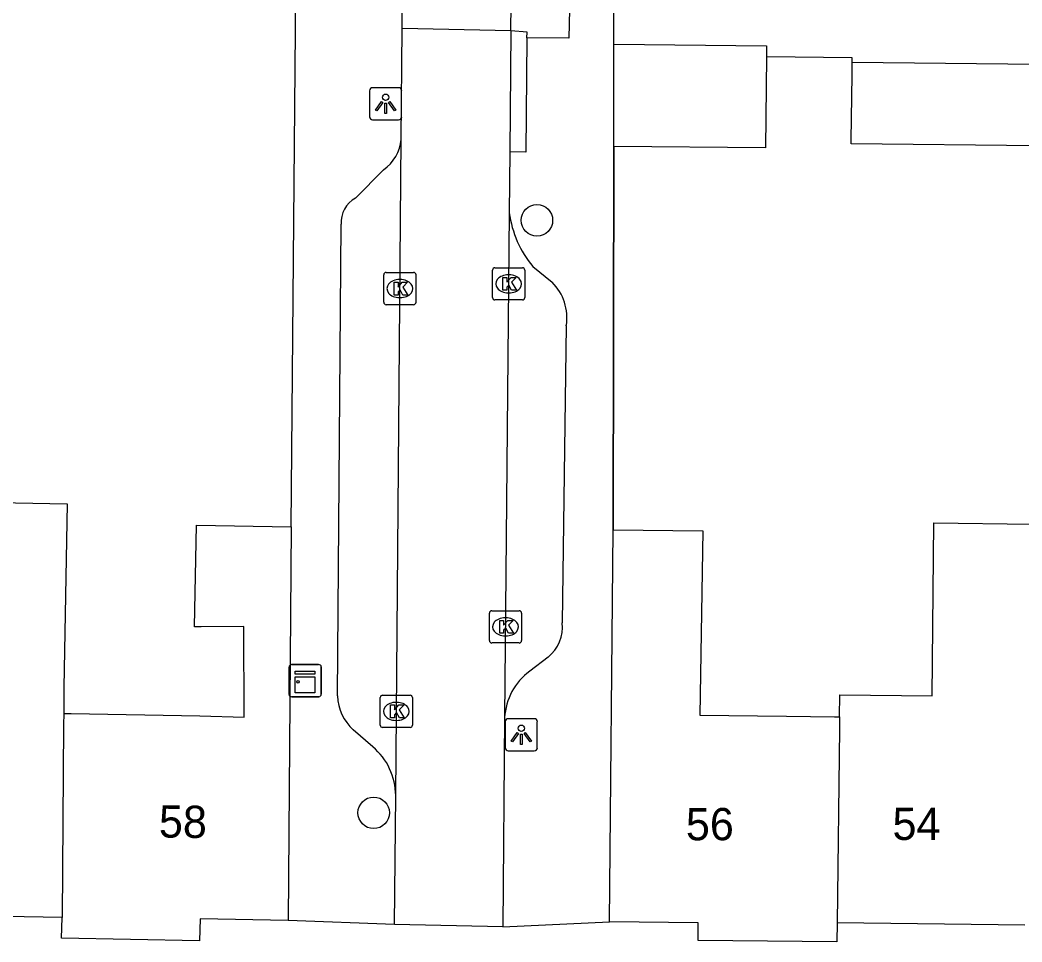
# Model space of a CAD drawing. Extents: x 161845 to 162341, y 381620 to 382158.
# Drawn here: x 162119.6 to 162150.69, y 381637.35 to 381665.94 of the extents above; entities that cross this region are included whole.
import ezdxf

# ---------------------------------------------------------------- set-up
doc = ezdxf.new("R2010")
doc.units = 0
for name, color, linetype in [('IMGEO_Boom', 7, 'Continuous'), ('IMGEO_Kast', 7, 'Continuous'), ('IMGEO_Kolk', 7, 'Continuous'), ('IMGEO_Lichtpunt', 7, 'Continuous'), ('IMGEO_Muur', 7, 'Continuous'), ('IMGEO_Pand', 7, 'Continuous'), ('IMGEO_Pand_nummerreeks', 7, 'Continuous'), ('IMGEO_Rijbaan_lokaal_open', 7, 'Continuous'), ('IMGEO_Voetpad_open', 7, 'Continuous')]:
    doc.layers.add(name, color=color, linetype=linetype)

msp = doc.modelspace()

# ---------------------------------------------------------------- linework, layer by layer
at = {"layer": 'IMGEO_Boom'}
for centre in [(162135.636, 381659.729), (162130.574, 381641.353)]:
    msp.add_circle(centre, 0.489, dxfattribs=at)
at = {"layer": 'IMGEO_Kast'}
for p, q in [((162127.946, 381645.027), (162127.946, 381645.868)), ((162127.946, 381645.868), (162127.946, 381645.027)), ((162128.021, 381645.952), (162128.862, 381645.952)), ((162128.862, 381645.952), (162128.021, 381645.952)), ((162128.946, 381645.877), (162128.946, 381645.036)), ((162128.946, 381645.036), (162128.946, 381645.877)), ((162128.871, 381644.952), (162128.03, 381644.952)), ((162128.03, 381644.952), (162128.871, 381644.952))]:
    msp.add_line(p, q, dxfattribs=at)
for points in [[(162128.141, 381645.742), (162128.741, 381645.742), (162128.741, 381645.657), (162128.141, 381645.657), (162128.141, 381645.742)], [(162128.141, 381645.567), (162128.741, 381645.567), (162128.741, 381645.078), (162128.141, 381645.078), (162128.141, 381645.567)]]:
    msp.add_lwpolyline(points, dxfattribs=at)
msp.add_circle((162128.225, 381645.416), 0.0377, dxfattribs=at)
for centre, start, end in [((162128.024, 381645.874), 92.4484, 184.2845), ((162128.024, 381645.874), 92.4484, 184.2845), ((162128.868, 381645.874), 2.4484, 94.2845), ((162128.868, 381645.874), 2.4484, 94.2845), ((162128.024, 381645.03), 182.4484, 274.2845), ((162128.024, 381645.03), 182.4484, 274.2845), ((162128.868, 381645.03), 272.4484, 4.2845), ((162128.868, 381645.03), 272.4484, 4.2845)]:
    msp.add_arc(centre, 0.0779, start, end, dxfattribs=at)
at = {"layer": 'IMGEO_Kolk'}
for p, q in [((162134.259, 381657.333), (162134.259, 381658.185)), ((162134.334, 381658.259), (162135.186, 381658.259)), ((162135.26, 381658.185), (162135.26, 381657.333)), ((162130.884, 381657.186), (162130.884, 381658.038)), ((162130.959, 381658.112), (162131.811, 381658.112)), ((162131.372, 381657.892), (162131.397, 381657.892)), ((162131.885, 381658.038), (162131.885, 381657.186)), ((162134.747, 381658.039), (162134.772, 381658.039)), ((162131.395, 381657.332), (162131.37, 381657.332)), ((162135.186, 381657.259), (162134.334, 381657.259)), ((162134.77, 381657.479), (162134.745, 381657.479)), ((162131.811, 381657.112), (162130.959, 381657.112)), ((162134.236, 381647.62), (162135.088, 381647.62)), ((162134.161, 381646.694), (162134.161, 381647.546)), ((162134.649, 381647.4), (162134.674, 381647.4)), ((162135.162, 381647.546), (162135.162, 381646.694)), ((162134.672, 381646.84), (162134.647, 381646.84)), ((162135.088, 381646.62), (162134.236, 381646.62)), ((162130.775, 381644.073), (162130.775, 381644.925)), ((162130.85, 381644.999), (162131.702, 381644.999)), ((162131.776, 381644.925), (162131.776, 381644.073)), ((162131.263, 381644.779), (162131.288, 381644.779)), ((162131.286, 381644.219), (162131.261, 381644.219)), ((162131.702, 381643.999), (162130.85, 381643.999))]:
    msp.add_line(p, q, dxfattribs=at)
for points in [[(162134.259, 381657.333), (162134.259, 381658.185)], [(162134.334, 381658.259), (162135.186, 381658.259)], [(162135.26, 381658.185), (162135.26, 381657.333)], [(162130.884, 381657.186), (162130.884, 381658.038)], [(162130.959, 381658.112), (162131.811, 381658.112)], [(162131.885, 381658.038), (162131.885, 381657.186)], [(162134.58, 381657.959), (162134.703, 381657.959), (162134.703, 381657.808), (162134.833, 381657.959), (162134.997, 381657.959), (162134.851, 381657.808), (162135.004, 381657.559), (162134.852, 381657.559), (162134.767, 381657.723), (162134.703, 381657.656), (162134.703, 381657.559), (162134.58, 381657.559), (162134.58, 381657.959)], [(162131.205, 381657.812), (162131.328, 381657.812), (162131.328, 381657.661), (162131.458, 381657.812), (162131.622, 381657.812), (162131.476, 381657.661), (162131.629, 381657.412), (162131.477, 381657.412), (162131.392, 381657.576), (162131.328, 381657.509), (162131.328, 381657.412), (162131.205, 381657.412), (162131.205, 381657.812)], [(162135.186, 381657.259), (162134.334, 381657.259)], [(162131.811, 381657.112), (162130.959, 381657.112)], [(162134.236, 381647.62), (162135.088, 381647.62)], [(162134.161, 381646.694), (162134.161, 381647.546)], [(162134.482, 381647.32), (162134.605, 381647.32), (162134.605, 381647.169), (162134.735, 381647.32), (162134.899, 381647.32), (162134.753, 381647.169), (162134.906, 381646.92), (162134.754, 381646.92), (162134.669, 381647.084), (162134.605, 381647.017), (162134.605, 381646.92), (162134.482, 381646.92), (162134.482, 381647.32)], [(162135.162, 381647.546), (162135.162, 381646.694)], [(162135.088, 381646.62), (162134.236, 381646.62)], [(162130.775, 381644.073), (162130.775, 381644.925)], [(162130.85, 381644.999), (162131.702, 381644.999)], [(162131.776, 381644.925), (162131.776, 381644.073)], [(162131.096, 381644.699), (162131.219, 381644.699), (162131.219, 381644.548), (162131.349, 381644.699), (162131.513, 381644.699), (162131.367, 381644.548), (162131.52, 381644.299), (162131.368, 381644.299), (162131.283, 381644.463), (162131.219, 381644.396), (162131.219, 381644.299), (162131.096, 381644.299), (162131.096, 381644.699)], [(162131.702, 381643.999), (162130.85, 381643.999)]]:
    msp.add_lwpolyline(points, dxfattribs=at)
for centre, start, end in [((162134.336, 381658.183), 91.552, 178.448), ((162134.336, 381658.183), 91.552, 178.448), ((162135.184, 381658.183), 1.552, 88.448), ((162135.184, 381658.183), 1.552, 88.448), ((162130.961, 381658.036), 91.552, 178.448), ((162130.961, 381658.036), 91.552, 178.448), ((162131.809, 381658.036), 1.552, 88.448), ((162131.809, 381658.036), 1.552, 88.448), ((162134.336, 381657.335), 181.552, 268.448), ((162134.336, 381657.335), 181.552, 268.448), ((162135.184, 381657.335), 271.552, 358.448), ((162135.184, 381657.335), 271.552, 358.448), ((162130.961, 381657.188), 181.552, 268.448), ((162130.961, 381657.188), 181.552, 268.448), ((162131.809, 381657.188), 271.552, 358.448), ((162131.809, 381657.188), 271.552, 358.448), ((162134.238, 381647.544), 91.552, 178.448), ((162134.238, 381647.544), 91.552, 178.448), ((162135.086, 381647.544), 1.552, 88.448), ((162135.086, 381647.544), 1.552, 88.448), ((162134.238, 381646.696), 181.552, 268.448), ((162134.238, 381646.696), 181.552, 268.448), ((162135.086, 381646.696), 271.552, 358.448), ((162135.086, 381646.696), 271.552, 358.448), ((162130.852, 381644.923), 91.552, 178.448), ((162130.852, 381644.923), 91.552, 178.448), ((162131.7, 381644.923), 1.552, 88.448), ((162131.7, 381644.923), 1.552, 88.448), ((162130.852, 381644.075), 181.552, 268.448), ((162130.852, 381644.075), 181.552, 268.448), ((162131.7, 381644.075), 271.552, 358.448), ((162131.7, 381644.075), 271.552, 358.448)]:
    msp.add_arc(centre, 0.0765, start, end, dxfattribs=at)
for centre, major_axis, ratio, start_param, end_param in [((162131.371, 381657.612), (-0.387, 0.002), 0.722429, 4.712389, 7.853982), ((162131.396, 381657.612), (-0.39, 0.002), 0.717154, 1.570796, 4.712389), ((162134.746, 381657.759), (-0.387, 0.002), 0.722429, 4.712389, 7.853982), ((162134.771, 381657.759), (-0.39, 0.002), 0.717154, 1.570796, 4.712389), ((162134.648, 381647.12), (-0.387, 0.002), 0.722429, 4.712389, 7.853982), ((162134.673, 381647.12), (-0.39, 0.002), 0.717154, 1.570796, 4.712389), ((162131.262, 381644.499), (-0.387, 0.002), 0.722429, 4.712389, 7.853982), ((162131.287, 381644.499), (-0.39, 0.002), 0.717154, 1.570796, 4.712389)]:
    msp.add_ellipse(centre, major_axis=major_axis, ratio=ratio, start_param=start_param, end_param=end_param, dxfattribs=at)
at = {"layer": 'IMGEO_Lichtpunt'}
for p, q in [((162131.346, 381663.842), (162130.538, 381663.842)), ((162131.346, 381663.842), (162130.538, 381663.842)), ((162130.444, 381663.747), (162130.444, 381662.94)), ((162130.444, 381663.747), (162130.444, 381662.94)), ((162131.44, 381662.94), (162131.44, 381663.747)), ((162131.44, 381662.94), (162131.44, 381663.747)), ((162130.538, 381662.846), (162131.346, 381662.846)), ((162130.538, 381662.846), (162131.346, 381662.846)), ((162135.555, 381644.272), (162134.747, 381644.272)), ((162135.555, 381644.272), (162134.747, 381644.272)), ((162134.653, 381644.177), (162134.653, 381643.37)), ((162134.653, 381644.177), (162134.653, 381643.37)), ((162135.649, 381643.37), (162135.649, 381644.177)), ((162135.649, 381643.37), (162135.649, 381644.177)), ((162134.747, 381643.276), (162135.555, 381643.276)), ((162134.747, 381643.276), (162135.555, 381643.276))]:
    msp.add_line(p, q, dxfattribs=at)
for points in [[(162130.818, 381663.411), (162130.857, 381663.383), (162130.669, 381663.121), (162130.631, 381663.148), (162130.818, 381663.411)], [(162130.92, 381663.363), (162130.967, 381663.363), (162130.967, 381663.041), (162130.92, 381663.041), (162130.92, 381663.363)], [(162131.03, 381663.383), (162131.068, 381663.41), (162131.255, 381663.148), (162131.216, 381663.12), (162131.03, 381663.383)], [(162135.027, 381643.841), (162135.066, 381643.813), (162134.878, 381643.551), (162134.84, 381643.578), (162135.027, 381643.841)], [(162135.129, 381643.793), (162135.176, 381643.793), (162135.176, 381643.471), (162135.129, 381643.471), (162135.129, 381643.793)], [(162135.239, 381643.813), (162135.277, 381643.84), (162135.464, 381643.578), (162135.425, 381643.55), (162135.239, 381643.813)]]:
    msp.add_lwpolyline(points, dxfattribs=at)
for centre in [(162130.943, 381663.545), (162135.152, 381643.975)]:
    msp.add_circle(centre, 0.0994, dxfattribs=at)
for centre, start, end in [((162130.538, 381663.747), 90, 180), ((162130.538, 381663.747), 90, 180), ((162131.346, 381663.747), 0, 90), ((162131.346, 381663.747), 0, 90), ((162130.538, 381662.94), 180, 270), ((162130.538, 381662.94), 180, 270), ((162131.346, 381662.94), 270, 0), ((162131.346, 381662.94), 270, 360), ((162134.747, 381644.177), 90, 180), ((162134.747, 381644.177), 90, 180), ((162135.555, 381644.177), 0, 90), ((162135.555, 381644.177), 0, 90), ((162134.747, 381643.37), 180, 270), ((162134.747, 381643.37), 180, 270), ((162135.555, 381643.37), 270, 0), ((162135.555, 381643.37), 270, 360)]:
    msp.add_arc(centre, 0.0946, start, end, dxfattribs=at)
at = {"layer": 'IMGEO_Muur'}
for points in [[(162128.016, 381650.22), (162128.144, 381665.62)], [(162138.004, 381650.126), (162138.018, 381662.02)]]:
    msp.add_lwpolyline(points, dxfattribs=at)
at = {"layer": 'IMGEO_Pand'}
for points in [[(162138.018, 381662.02), (162138.022, 381665.19)], [(162138.022, 381665.19), (162142.76, 381665.145), (162142.757, 381664.798)], [(162142.757, 381664.798), (162142.729, 381661.975), (162138.018, 381662.02)], [(162151.173, 381662.038), (162145.389, 381662.105), (162145.39, 381662.215), (162145.413, 381664.229), (162145.417, 381664.537), (162145.418, 381664.622)], [(162151.214, 381664.561), (162145.418, 381664.622)], [(162115.227, 381651.042), (162117.85, 381650.994), (162121.065, 381650.938), (162120.962, 381645.235), (162120.955, 381644.437)], [(162120.955, 381644.437), (162121.183, 381644.433), (162125.173, 381644.361), (162126.549, 381644.323), (162126.54, 381647.133), (162125.223, 381647.117), (162125.014, 381647.121), (162125.071, 381650.273), (162128.016, 381650.22)], [(162128.016, 381650.22), (162127.918, 381638.016)], [(162137.885, 381637.977), (162138.004, 381650.126)], [(162138.004, 381650.126), (162140.785, 381650.094), (162140.689, 381644.382), (162143.378, 381644.352), (162144.866, 381644.335), (162145.029, 381644.333)], [(162145.029, 381644.333), (162145.037, 381645.017), (162147.895, 381644.984), (162147.956, 381650.344), (162150.981, 381650.309)], [(162120.955, 381644.437), (162120.952, 381644.077), (162120.903, 381638.106)], [(162145.029, 381644.333), (162145.025, 381643.96), (162144.955, 381637.94)], [(162120.903, 381638.106), (162114.993, 381638.213)], [(162127.918, 381638.016), (162125.185, 381638.066), (162125.172, 381637.385), (162120.891, 381637.463), (162120.903, 381638.106)], [(162144.955, 381637.94), (162144.947, 381637.348), (162140.637, 381637.398), (162140.644, 381637.945), (162137.885, 381637.977)], [(162150.778, 381637.873), (162144.955, 381637.94)]]:
    msp.add_lwpolyline(points, dxfattribs=at)
at = {"layer": 'IMGEO_Rijbaan_lokaal_open'}
for points in [[(162131.454, 381665.682), (162131.474, 381668.069)], [(162134.831, 381665.601), (162134.854, 381668.084)], [(162131.425, 381662.241), (162131.454, 381665.682)], [(162134.831, 381665.601), (162131.454, 381665.682)], [(162134.831, 381665.601), (162134.796, 381661.85)], [(162131.255, 381641.888), (162131.425, 381662.241)], [(162134.796, 381661.85), (162134.779, 381659.958)], [(162134.779, 381659.958), (162134.634, 381644.305)], [(162134.634, 381644.305), (162134.574, 381637.814)], [(162131.222, 381637.892), (162131.255, 381641.888)], [(162134.574, 381637.814), (162131.222, 381637.892)]]:
    msp.add_lwpolyline(points, dxfattribs=at)
at = {"layer": 'IMGEO_Voetpad_open'}
for points in [[(162134.87, 381669.886), (162136.732, 381669.817), (162136.624, 381665.374), (162135.327, 381665.392)], [(162128.016, 381650.22), (162128.144, 381665.62), (162128.151, 381666.703)], [(162138.022, 381665.19), (162138.023, 381666.639)], [(162135.327, 381665.392), (162135.295, 381661.845), (162134.796, 381661.85)], [(162135.327, 381665.392), (162135.329, 381665.564), (162134.831, 381665.601)], [(162145.418, 381664.622), (162145.417, 381664.767), (162142.757, 381664.798)], [(162138.018, 381662.02), (162138.004, 381650.126)], [(162130.006, 381660.42), (162130.878, 381661.3)], [(162129.45, 381644.981), (162129.565, 381659.606)], [(162135.511, 381658.298), (162136.11, 381657.806)], [(162136.547, 381656.462), (162136.422, 381647.245)], [(162135.982, 381646.177), (162135.412, 381645.743)], [(162130.548, 381643.399), (162129.936, 381643.929)], [(162131.222, 381637.892), (162127.918, 381638.016)], [(162134.574, 381637.814), (162137.885, 381637.977)]]:
    msp.add_lwpolyline(points, dxfattribs=at)
for centre, radius, start, end in [((162130.156, 381662.349), 1.274, 304.5365, 355.1249), ((162130.418, 381659.67), 0.856, 118.7987, 184.3063), ((162138.027, 381660.399), 3.277, 187.7279, 219.8636), ((162135.029, 381656.711), 1.539, 350.6704, 45.3534), ((162135.214, 381647.118), 1.214, 309.2067, 6.0115), ((162136.548, 381644.199), 1.917, 126.3489, 176.8218), ((162130.895, 381645.01), 1.445, 181.1578, 228.4339), ((162129.251, 381641.871), 2.004, 0.4782, 49.6718)]:
    msp.add_arc(centre, radius, start, end, dxfattribs=at)

# ---------------------------------------------------------------- texts
at = {"layer": 'IMGEO_Pand_nummerreeks'}
for s, rotation, p in [('58', 359.2494, (162123.904, 381640.589)), ('56', 0.0917, (162140.259, 381640.501)), ('54', 0.0917, (162146.67, 381640.512))]:
    msp.add_text(s, height=1, rotation=rotation, dxfattribs=at).set_placement(p)

doc.saveas('drawing.dxf')
